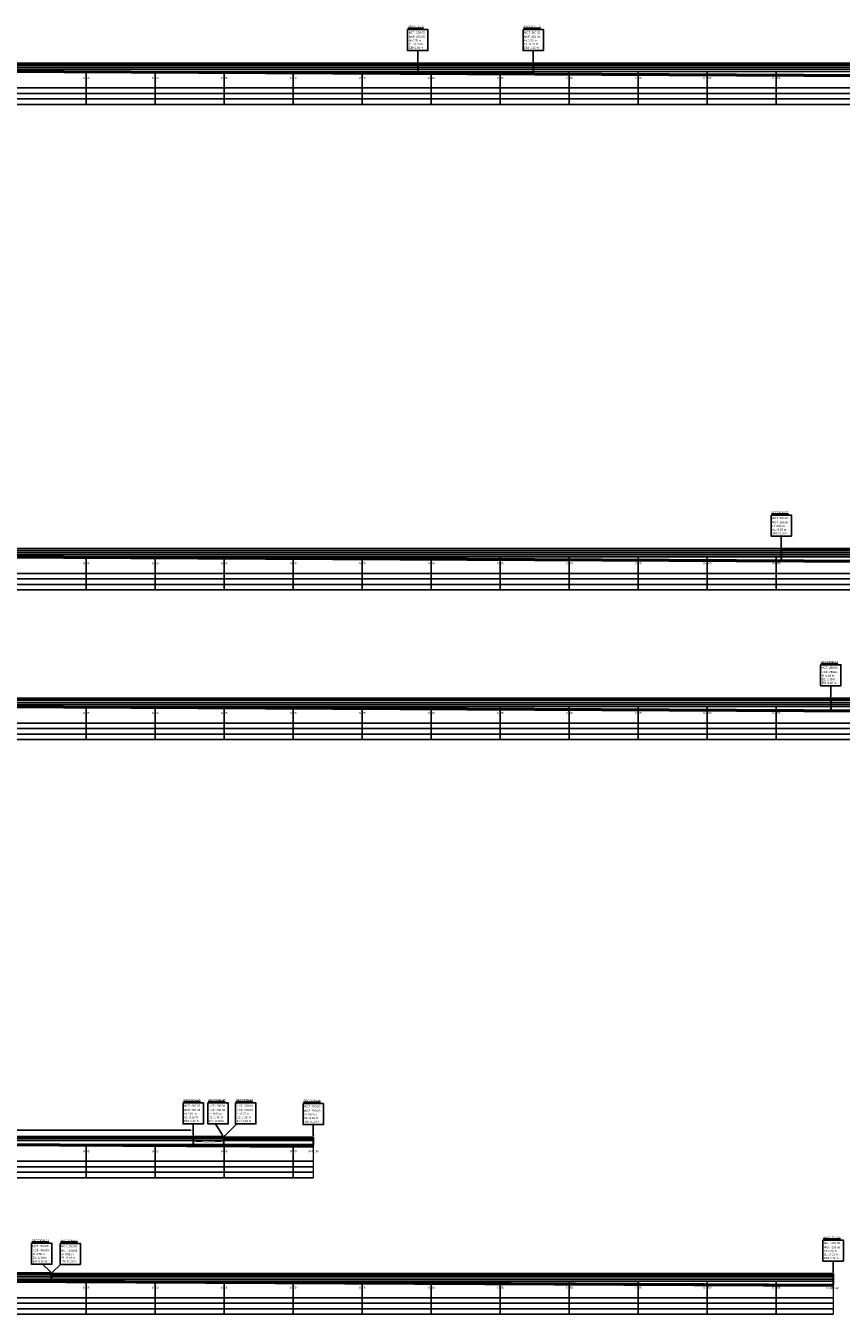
# Model space of a CAD drawing. Header units: millimetres. Extents: x -8931983 to 9630244, y 4 to 18563053.
# Tile 293 of 329: x 349610 to 349669, y 9281920 to 9282014. Entities that reach past the tile are written whole.
import ezdxf
from ezdxf.enums import TextEntityAlignment as Align

# ---------------------------------------------------------------- set-up
doc = ezdxf.new("R2010")
doc.units = ezdxf.units.MM
for name, color, linetype in [('ANNOTATION', 7, 'Continuous'), ('GRID_TEXT', 7, 'Continuous'), ('Lineas', 7, 'Continuous')]:
    doc.layers.add(name, color=color, linetype=linetype)
doc.layers.add('TEXTO', color=255, linetype='Continuous', lineweight=5)
doc.styles.add('MtXpl_Arial_Black', font='txt')
doc.styles.get("Standard").update_dxf_attribs({"font": 'arial.ttf'})
doc.styles.add('Swis721 Cn BT', font='swissc.ttf')
doc.dimstyles.get("Standard").update_dxf_attribs({"dimtxt": 0.18, "dimasz": 0.18, "dimexe": 0.18, "dimexo": 0.0625, "dimgap": 0.09, "dimtad": 0, "dimtih": 1, "dimtoh": 1, "dimdec": 4, "dimzin": 0, "dimdsep": 46, "dimtxsty": 'Standard', "dimcen": 0.09, "dimadec": 0, "dimazin": 0, "dimtfac": 1, "dimtdec": 4, "dimtofl": 0, "dimtmove": 0, "dimatfit": 3, "dimfxl": 1, "dimtolj": 1, "dimtzin": 0, "dimarcsym": 0})

# ---------------------------------------------------------------- blocks, each defined once
blk = doc.blocks.new('*D3703')
at = {"layer": 'Defpoints', "color": 0, "lineweight": 30, "transparency": 16777216}
for p in [(349559.157, 9281933.532), (349621.917, 9281933.56), (349621.917, 9281933.532)]:
    blk.add_point(p, dxfattribs=at)
at = {"layer": 'Lineas', "color": 0, "lineweight": -2, "transparency": 16777216}
for p, q in [((349559.157, 9281933.595), (349559.157, 9281933.74)), ((349559.337, 9281933.56), (349590.003, 9281933.56)), ((349621.737, 9281933.56), (349591.071, 9281933.56)), ((349621.917, 9281933.595), (349621.917, 9281933.74))]:
    blk.add_line(p, q, dxfattribs=at)
at = {"layer": 'Lineas', "color": 0, "lineweight": 30, "transparency": 16777216}
for points in [[(349559.337, 9281933.59), (349559.337, 9281933.53), (349559.157, 9281933.56)], [(349621.737, 9281933.59), (349621.737, 9281933.53), (349621.917, 9281933.56)]]:
    blk.add_solid(points, dxfattribs=at)
at = {"layer": 'Lineas', "color": 0, "lineweight": 30, "transparency": 16777216, "insert": (349590.537, 9281933.56), "char_height": 0.18, "attachment_point": 5}
blk.add_mtext('\\A1;62.7600', dxfattribs=at)
blk = doc.blocks.new('*D3704')
at = {"layer": 'Defpoints', "color": 0, "lineweight": 30, "transparency": 16777216}
for p in [(349621.917, 9281932.804), (349624.117, 9281932.811), (349624.117, 9281932.775)]:
    blk.add_point(p, dxfattribs=at)
at = {"layer": 'Lineas', "color": 0, "lineweight": -2, "transparency": 16777216}
for p, q in [((349621.917, 9281932.742), (349621.917, 9281932.595)), ((349622.097, 9281932.775), (349622.569, 9281932.775)), ((349623.937, 9281932.775), (349623.465, 9281932.775)), ((349624.117, 9281932.749), (349624.117, 9281932.595))]:
    blk.add_line(p, q, dxfattribs=at)
at = {"layer": 'Lineas', "color": 0, "lineweight": 30, "transparency": 16777216}
for points in [[(349622.097, 9281932.805), (349622.097, 9281932.745), (349621.917, 9281932.775)], [(349623.937, 9281932.805), (349623.937, 9281932.745), (349624.117, 9281932.775)]]:
    blk.add_solid(points, dxfattribs=at)
at = {"layer": 'Lineas', "color": 0, "lineweight": 30, "transparency": 16777216, "insert": (349623.017, 9281932.775), "char_height": 0.18, "attachment_point": 5}
blk.add_mtext('\\A1;2.2001', dxfattribs=at)

msp = doc.modelspace()

# ---------------------------------------------------------------- hatches: boundary and pattern name
at = {"lineweight": -3}
h = msp.add_hatch(color=256, dxfattribs=at)
h.dxf.hatch_style = 1
h.paths.add_polyline_path([(349638.26438, 9282011.06019), (349638.10988, 9282011.06019), (349638.18713, 9282010.92306)])
h = msp.add_hatch(color=256, dxfattribs=at)
h.dxf.hatch_style = 1
h.paths.add_polyline_path([(349646.62438, 9282011.06019), (349646.46988, 9282011.06019), (349646.54713, 9282010.92306)])
h = msp.add_hatch(color=256, dxfattribs=at)
h.dxf.hatch_style = 1
h.paths.add_polyline_path([(349664.59438, 9281975.86129), (349664.43988, 9281975.86129), (349664.51713, 9281975.72417)])
h = msp.add_hatch(color=256, dxfattribs=at)
h.dxf.hatch_style = 1
h.paths.add_polyline_path([(349668.17449, 9281965.01156), (349668.01999, 9281965.01156), (349668.09724, 9281964.87444)])
h = msp.add_hatch(color=256, dxfattribs=at)
h.dxf.hatch_style = 1
h.paths.add_polyline_path([(349621.99438, 9281933.24839), (349621.83988, 9281933.24839), (349621.91713, 9281933.11126)])
h = msp.add_hatch(color=256, dxfattribs=at)
h.dxf.hatch_style = 1
h.paths.add_polyline_path([(349624.07479, 9281933.26285), (349623.96554, 9281933.1536), (349624.11713, 9281933.11126)])
h = msp.add_hatch(color=256, dxfattribs=at)
h.dxf.hatch_style = 1
h.paths.add_polyline_path([(349624.26872, 9281933.10353), (349624.15946, 9281933.21278), (349624.11713, 9281933.06119)])
h = msp.add_hatch(color=256, dxfattribs=at)
h.dxf.hatch_style = 1
h.paths.add_polyline_path([(349630.69438, 9281933.19897), (349630.53988, 9281933.19897), (349630.61713, 9281933.06184)])
h = msp.add_hatch(color=256, dxfattribs=at)
h.dxf.hatch_style = 1
h.paths.add_polyline_path([(349611.59476, 9281923.36812), (349611.48551, 9281923.25887), (349611.6371, 9281923.21653)])
h = msp.add_hatch(color=256, dxfattribs=at)
h.dxf.hatch_style = 1
h.paths.add_polyline_path([(349611.78854, 9281923.20877), (349611.67929, 9281923.31802), (349611.63695, 9281923.16643)])
h = msp.add_hatch(color=256, dxfattribs=at)
h.dxf.hatch_style = 1
h.paths.add_polyline_path([(349668.3541, 9281923.30314), (349668.19959, 9281923.30314), (349668.27684, 9281923.16601)])

# ---------------------------------------------------------------- linework, layer by layer
at = {"color": 9, "lineweight": -3}
for p, q in [((349638.18713, 9282011.04979), (349638.18713, 9282011.82621)), ((349646.54713, 9282011.04979), (349646.54713, 9282011.82621)), ((349690.00702, 9282010.77306), (349557.65039, 9282010.77306)), ((349690.00702, 9282010.62306), (349557.65039, 9282010.62306)), ((349690.00702, 9282010.47306), (349557.65039, 9282010.47306)), ((349690.00702, 9282010.32306), (349557.65039, 9282010.32306)), ((349614.15702, 9282010.32306), (349614.15702, 9282007.92306)), ((349619.15702, 9282010.32306), (349619.15702, 9282007.92306)), ((349624.15702, 9282010.32306), (349624.15702, 9282007.92306)), ((349629.15702, 9282010.32306), (349629.15702, 9282007.92306)), ((349634.15702, 9282010.32306), (349634.15702, 9282007.92306)), ((349639.15702, 9282010.32306), (349639.15702, 9282007.92306)), ((349644.15702, 9282010.32306), (349644.15702, 9282007.92306)), ((349649.15702, 9282010.32306), (349649.15702, 9282007.92306)), ((349654.15702, 9282010.32306), (349654.15702, 9282007.92306)), ((349659.15702, 9282010.32306), (349659.15702, 9282007.92306)), ((349664.15702, 9282010.32306), (349664.15702, 9282007.92306)), ((349690.00702, 9282009.12306), (349557.65028, 9282009.12306)), ((349690.00702, 9282008.72306), (349557.65028, 9282008.72306)), ((349690.00702, 9282008.32306), (349557.65028, 9282008.32306)), ((349690.00702, 9282007.92306), (349557.65028, 9282007.92306)), ((349664.51713, 9281975.8509), (349664.51713, 9281976.62731)), ((349679.51702, 9281975.57417), (349557.65039, 9281975.57417)), ((349679.51702, 9281975.42417), (349557.65039, 9281975.42417)), ((349679.51702, 9281975.27417), (349557.65039, 9281975.27417)), ((349679.51702, 9281975.12417), (349557.65039, 9281975.12417)), ((349614.15702, 9281975.12417), (349614.15702, 9281972.72417)), ((349619.15702, 9281975.12417), (349619.15702, 9281972.72417)), ((349624.15702, 9281975.12417), (349624.15702, 9281972.72417)), ((349629.15702, 9281975.12417), (349629.15702, 9281972.72417)), ((349634.15702, 9281975.12417), (349634.15702, 9281972.72417)), ((349639.15702, 9281975.12417), (349639.15702, 9281972.72417)), ((349644.15702, 9281975.12417), (349644.15702, 9281972.72417)), ((349649.15702, 9281975.12417), (349649.15702, 9281972.72417)), ((349654.15702, 9281975.12417), (349654.15702, 9281972.72417)), ((349659.15702, 9281975.12417), (349659.15702, 9281972.72417)), ((349664.15702, 9281975.12417), (349664.15702, 9281972.72417)), ((349679.51702, 9281973.92417), (349557.65028, 9281973.92417)), ((349679.51702, 9281973.52417), (349557.65028, 9281973.52417)), ((349679.51702, 9281973.12417), (349557.65028, 9281973.12417)), ((349679.51702, 9281972.72417), (349557.65028, 9281972.72417)), ((349668.09724, 9281965.00117), (349668.09724, 9281965.77759)), ((349684.84702, 9281964.72444), (349557.65039, 9281964.72444)), ((349684.84702, 9281964.57444), (349557.65039, 9281964.57444)), ((349684.84702, 9281964.42444), (349557.65039, 9281964.42444)), ((349684.84702, 9281964.27444), (349557.65039, 9281964.27444)), ((349614.15702, 9281964.27444), (349614.15702, 9281961.87444)), ((349619.15702, 9281964.27444), (349619.15702, 9281961.87444)), ((349624.15702, 9281964.27444), (349624.15702, 9281961.87444)), ((349629.15702, 9281964.27444), (349629.15702, 9281961.87444)), ((349634.15702, 9281964.27444), (349634.15702, 9281961.87444)), ((349639.15702, 9281964.27444), (349639.15702, 9281961.87444)), ((349644.15702, 9281964.27444), (349644.15702, 9281961.87444)), ((349649.15702, 9281964.27444), (349649.15702, 9281961.87444)), ((349654.15702, 9281964.27444), (349654.15702, 9281961.87444)), ((349659.15702, 9281964.27444), (349659.15702, 9281961.87444)), ((349664.15702, 9281964.27444), (349664.15702, 9281961.87444)), ((349684.84702, 9281963.07444), (349557.65028, 9281963.07444)), ((349684.84702, 9281962.67444), (349557.65028, 9281962.67444)), ((349684.84702, 9281962.27444), (349557.65028, 9281962.27444)), ((349684.84702, 9281961.87444), (349557.65028, 9281961.87444)), ((349621.91713, 9281933.238), (349621.91713, 9281934.01441)), ((349630.61713, 9281933.18857), (349630.61713, 9281933.96499)), ((349630.61702, 9281932.96126), (349557.65039, 9281932.96126)), ((349630.61702, 9281932.81126), (349557.65039, 9281932.81126)), ((349630.61702, 9281932.51126), (349557.65039, 9281932.51126)), ((349614.15702, 9281932.51126), (349614.15702, 9281930.11126)), ((349619.15702, 9281932.51126), (349619.15702, 9281930.11126)), ((349624.15702, 9281932.51126), (349624.15702, 9281930.11126)), ((349629.15702, 9281932.51126), (349629.15702, 9281930.11126)), ((349630.61702, 9281931.31126), (349557.65028, 9281931.31126)), ((349630.61702, 9281930.91126), (349557.65028, 9281930.91126)), ((349630.61702, 9281930.51126), (349557.65028, 9281930.51126)), ((349630.61702, 9281930.11126), (349557.65028, 9281930.11126)), ((349668.27684, 9281923.29275), (349668.27684, 9281924.06916)), ((349668.27702, 9281923.06645), (349557.65039, 9281923.06645)), ((349611.54748, 9281923.30615), (349610.99847, 9281923.85516)), ((349668.27702, 9281922.91645), (349557.65039, 9281922.91645)), ((349668.27702, 9281922.76645), (349557.65039, 9281922.76645)), ((349668.27702, 9281922.61645), (349557.65039, 9281922.61645)), ((349614.15702, 9281922.61645), (349614.15702, 9281920.21645)), ((349619.15702, 9281922.61645), (349619.15702, 9281920.21645)), ((349624.15702, 9281922.61645), (349624.15702, 9281920.21645)), ((349629.15702, 9281922.61645), (349629.15702, 9281920.21645)), ((349634.15702, 9281922.61645), (349634.15702, 9281920.21645)), ((349639.15702, 9281922.61645), (349639.15702, 9281920.21645)), ((349644.15702, 9281922.61645), (349644.15702, 9281920.21645)), ((349649.15702, 9281922.61645), (349649.15702, 9281920.21645)), ((349654.15702, 9281922.61645), (349654.15702, 9281920.21645)), ((349659.15702, 9281922.61645), (349659.15702, 9281920.21645)), ((349664.15702, 9281922.61645), (349664.15702, 9281920.21645)), ((349668.27702, 9281921.41645), (349557.65028, 9281921.41645)), ((349668.27702, 9281921.01645), (349557.65028, 9281921.01645)), ((349668.27702, 9281920.61645), (349557.65028, 9281920.61645)), ((349668.27702, 9281920.21645), (349557.65028, 9281920.21645))]:
    msp.add_line(p, q, dxfattribs=at)
at = {"color": 5, "lineweight": 30}
for p, q in [((349606.85702, 9282010.92306), (349638.18702, 9282010.92306)), ((349646.54702, 9282010.92306), (349676.90702, 9282010.92306)), ((349607.58702, 9281975.72417), (349664.51702, 9281975.72417)), ((349604.34702, 9281964.87444), (349668.09713, 9281964.87444)), ((349559.15702, 9281933.11126), (349621.91702, 9281933.11126)), ((349559.15702, 9281923.21645), (349611.63702, 9281923.21645))]:
    msp.add_line(p, q, dxfattribs=at)
at = {"color": 84, "lineweight": 30}
for p, q in [((349638.18702, 9282010.92306), (349646.54702, 9282010.92306)), ((349638.18702, 9282010.82306), (349646.54702, 9282010.82306)), ((349664.51702, 9281975.72417), (349679.51702, 9281975.72417)), ((349664.51702, 9281975.62417), (349679.51702, 9281975.62417)), ((349668.09713, 9281964.87444), (349679.67702, 9281964.87444)), ((349668.09713, 9281964.77444), (349679.67702, 9281964.77444)), ((349621.91702, 9281933.11126), (349624.11713, 9281933.11126)), ((349621.91702, 9281933.01126), (349624.11713, 9281933.01126)), ((349624.11713, 9281933.11126), (349624.11713, 9281933.06126)), ((349624.11713, 9281933.06126), (349630.61702, 9281933.06126)), ((349624.11713, 9281933.01126), (349624.11713, 9281932.96126)), ((349624.11713, 9281932.96126), (349630.61702, 9281932.96126)), ((349611.63702, 9281923.16645), (349668.27702, 9281923.16645)), ((349611.63702, 9281923.06645), (349668.27702, 9281923.06645))]:
    msp.add_line(p, q, dxfattribs=at)
at = {"color": 1, "lineweight": 30}
for p, q in [((349638.18702, 9282010.92306), (349638.18702, 9282010.22791)), ((349646.54702, 9282010.92306), (349646.54702, 9282010.18611)), ((349664.51702, 9281975.72417), (349664.51702, 9281974.89737)), ((349668.09713, 9281964.87444), (349668.09713, 9281964.02974)), ((349621.91702, 9281933.11126), (349621.91702, 9281932.49746)), ((349624.11713, 9281933.11126), (349624.11713, 9281932.48846)), ((349624.11713, 9281933.06126), (349624.11713, 9281932.48646)), ((349630.61702, 9281933.06126), (349630.61702, 9281932.45396)), ((349611.63702, 9281923.21645), (349611.63702, 9281922.65405)), ((349611.63702, 9281923.21645), (349611.63702, 9281923.16645)), ((349668.27702, 9281923.16645), (349668.27702, 9281922.37085))]:
    msp.add_line(p, q, dxfattribs=at)
at = {"color": 6, "lineweight": 30}
for p, q in [((349559.15652, 9282010.52306), (349690.00702, 9282009.86881)), ((349559.15702, 9282010.62306), (349690.00702, 9282009.96881)), ((349559.15652, 9281975.32417), (349679.51702, 9281974.72236)), ((349559.15702, 9281975.42417), (349679.51702, 9281974.82237)), ((349559.15652, 9281964.47444), (349684.85436, 9281963.84595)), ((349559.15702, 9281964.57444), (349684.85436, 9281963.94595)), ((349559.15652, 9281932.71126), (349630.61702, 9281932.35396)), ((349559.15702, 9281932.81126), (349630.61702, 9281932.45396)), ((349559.15652, 9281922.81646), (349668.27702, 9281922.27085)), ((349559.15702, 9281922.91645), (349668.27702, 9281922.37085))]:
    msp.add_line(p, q, dxfattribs=at)
at = {"color": 7, "lineweight": -3}
for p, q in [((349624.02751, 9281933.20088), (349623.52666, 9281934.01441)), ((349624.1172, 9281933.06126), (349625.07034, 9281934.01441)), ((349611.72657, 9281923.25605), (349612.27558, 9281923.80505))]:
    msp.add_line(p, q, dxfattribs=at)
at = {"color": 9, "lineweight": 0}
for p, q in [((349630.61702, 9281933.06126), (349630.61702, 9281930.11126)), ((349668.27702, 9281923.16645), (349668.27702, 9281920.21645))]:
    msp.add_line(p, q, dxfattribs=at)
at = {"lineweight": -3}
for points in [[(349637.44927, 9282013.34948), (349638.92499, 9282013.34948), (349638.92499, 9282011.82621), (349637.44927, 9282011.82621)], [(349645.80927, 9282013.34948), (349647.28499, 9282013.34948), (349647.28499, 9282011.82621), (349645.80927, 9282011.82621)], [(349663.77927, 9281978.15059), (349665.25499, 9281978.15059), (349665.25499, 9281976.62731), (349663.77927, 9281976.62731)], [(349667.35938, 9281967.30086), (349668.8351, 9281967.30086), (349668.8351, 9281965.77759), (349667.35938, 9281965.77759)], [(349621.17927, 9281935.53768), (349622.65499, 9281935.53768), (349622.65499, 9281934.01441), (349621.17927, 9281934.01441)], [(349629.87927, 9281935.48826), (349631.35499, 9281935.48826), (349631.35499, 9281933.96499), (349629.87927, 9281933.96499)], [(349610.20249, 9281925.36184), (349611.6782, 9281925.36184), (349611.6782, 9281923.83857), (349610.20249, 9281923.83857)], [(349667.53899, 9281925.59243), (349669.0147, 9281925.59243), (349669.0147, 9281924.06916), (349667.53899, 9281924.06916)]]:
    msp.add_lwpolyline(points, close=True, dxfattribs=at)
at = {"color": 7, "lineweight": -3}
for points in [[(349622.97938, 9281935.53768), (349624.4551, 9281935.53768), (349624.4551, 9281934.01441), (349622.97938, 9281934.01441)], [(349624.98475, 9281935.53768), (349626.46046, 9281935.53768), (349626.46046, 9281934.01441), (349624.98475, 9281934.01441)], [(349612.27558, 9281925.35574), (349613.75129, 9281925.35574), (349613.75129, 9281923.83247), (349612.27558, 9281923.83247)]]:
    msp.add_lwpolyline(points, close=True, dxfattribs=at)

# ---------------------------------------------------------------- texts
at = {"layer": 'ANNOTATION', "lineweight": -3, "style": 'Swis721 Cn BT'}
for s, p in [('NCT: 260.65', (349637.52741, 9282013.14088)), ('NCF: 259.95', (349637.52992, 9282012.82612)), ('H: 0.70 m', (349637.55101, 9282012.56189)), ('NCT: 260.65', (349645.88741, 9282013.14088)), ('NCF: 259.92', (349645.88992, 9282012.82612)), ('H: 0.73 m', (349645.91101, 9282012.56189)), ('EM: 0.10 m   ', (349637.53614, 9282012.04189)), ('EL: 0.10 m   ', (349637.55222, 9282012.30455)), ('EM: 0.10 m   ', (349645.89614, 9282012.04189)), ('EL: 0.10 m   ', (349645.91222, 9282012.30455)), ('NCT: 260.65', (349663.85741, 9281977.94199)), ('NCF: 259.83', (349663.85992, 9281977.62723)), ('H: 0.82 m', (349663.88101, 9281977.363)), ('EL: 0.10 m   ', (349663.88222, 9281977.10566)), ('EM: 0.10 m   ', (349663.86614, 9281976.843)), ('NCT: 260.65', (349667.43752, 9281967.09226)), ('NCF: 259.81', (349667.44003, 9281966.7775)), ('EM: 0.10 m   ', (349667.44626, 9281965.99327)), ('H: 0.84 m', (349667.46112, 9281966.51327)), ('EL: 0.10 m   ', (349667.46234, 9281966.25593)), ('NCT: 260.65', (349621.25741, 9281935.32909)), ('NCF: 260.04', (349621.25992, 9281935.01432)), ('NCT: 260.60', (349629.95741, 9281935.27966)), ('EM: 0.10 m   ', (349621.26614, 9281934.2301)), ('H: 0.61 m', (349621.28101, 9281934.75009)), ('EL: 0.10 m   ', (349621.28222, 9281934.49275)), ('NCF: 260.00', (349629.95992, 9281934.9649)), ('EM: 0.10 m   ', (349629.96614, 9281934.18067)), ('H: 0.60 m', (349629.98101, 9281934.70067)), ('EL: 0.10 m   ', (349629.98222, 9281934.44333)), ('NCT: 260.65', (349610.28062, 9281925.15325)), ('NCF: 260.09', (349610.28313, 9281924.83848)), ('NCT: 260.60', (349667.61712, 9281925.38384)), ('NCF: 259.80', (349667.61963, 9281925.06907)), ('H: 0.80 m', (349667.64073, 9281924.80484)), ('EM: 0.10 m   ', (349610.28936, 9281924.05426)), ('H: 0.56 m', (349610.30423, 9281924.57426)), ('EL: 0.10 m   ', (349610.30544, 9281924.31691)), ('EM: 0.10 m   ', (349667.62586, 9281924.28485)), ('EL: 0.10 m   ', (349667.64194, 9281924.5475))]:
    msp.add_text(s, height=0.15, rotation=0.15, dxfattribs=at).set_placement(p, align=Align.MIDDLE_LEFT)
at = {"layer": 'ANNOTATION', "color": 7, "lineweight": -3, "style": 'Swis721 Cn BT'}
for s, p in [('NCT: 260.65', (349623.05752, 9281935.32909)), ('NCF: 260.03', (349623.06003, 9281935.01432)), ('NCT: 260.60', (349625.06288, 9281935.32909)), ('NCF: 260.03', (349625.06539, 9281935.01432)), ('EM: 0.10 m   ', (349623.06626, 9281934.2301)), ('H: 0.62 m', (349623.08112, 9281934.75009)), ('EL: 0.10 m   ', (349623.08234, 9281934.49275)), ('EM: 0.10 m   ', (349625.07162, 9281934.2301)), ('H: 0.57 m', (349625.08649, 9281934.75009)), ('EL: 0.10 m   ', (349625.0877, 9281934.49275)), ('NCT: 260.60', (349612.35371, 9281925.14714)), ('NCF: 260.09', (349612.35622, 9281924.83238)), ('EM: 0.10 m   ', (349612.36245, 9281924.04815)), ('H: 0.51 m', (349612.37731, 9281924.56815)), ('EL: 0.10 m   ', (349612.37853, 9281924.31081))]:
    msp.add_text(s, height=0.15, rotation=0.15, dxfattribs=at).set_placement(p, align=Align.MIDDLE_LEFT)
at = {"layer": 'GRID_TEXT', "color": 7, "lineweight": -3}
for s, p in [('0+55', (349614.15702, 9282009.92306)), ('0+60', (349619.15702, 9282009.92306)), ('0+65', (349624.15702, 9282009.92306)), ('0+70', (349629.15702, 9282009.92306)), ('0+75', (349634.15702, 9282009.92306)), ('0+80', (349639.15702, 9282009.92306)), ('0+85', (349644.15702, 9282009.92306)), ('0+90', (349649.15702, 9282009.92306)), ('0+95', (349654.15702, 9282009.92306)), ('0+100', (349659.15702, 9282009.92306)), ('0+105', (349664.15702, 9282009.92306)), ('0+55', (349614.15702, 9281974.72417)), ('0+60', (349619.15702, 9281974.72417)), ('0+65', (349624.15702, 9281974.72417)), ('0+70', (349629.15702, 9281974.72417)), ('0+75', (349634.15702, 9281974.72417)), ('0+80', (349639.15702, 9281974.72417)), ('0+85', (349644.15702, 9281974.72417)), ('0+90', (349649.15702, 9281974.72417)), ('0+95', (349654.15702, 9281974.72417)), ('0+100', (349659.15702, 9281974.72417)), ('0+105', (349664.15702, 9281974.72417)), ('0+55', (349614.15702, 9281963.87444)), ('0+60', (349619.15702, 9281963.87444)), ('0+65', (349624.15702, 9281963.87444)), ('0+70', (349629.15702, 9281963.87444)), ('0+75', (349634.15702, 9281963.87444)), ('0+80', (349639.15702, 9281963.87444)), ('0+85', (349644.15702, 9281963.87444)), ('0+90', (349649.15702, 9281963.87444)), ('0+95', (349654.15702, 9281963.87444)), ('0+100', (349659.15702, 9281963.87444)), ('0+105', (349664.15702, 9281963.87444)), ('0+55', (349614.15702, 9281932.11126)), ('0+60', (349619.15702, 9281932.11126)), ('0+65', (349624.15702, 9281932.11126)), ('0+70', (349629.15702, 9281932.11126)), ('0+71.46', (349630.61702, 9281932.11126)), ('0+55', (349614.15702, 9281922.21645)), ('0+60', (349619.15702, 9281922.21645)), ('0+65', (349624.15702, 9281922.21645)), ('0+70', (349629.15702, 9281922.21645)), ('0+75', (349634.15702, 9281922.21645)), ('0+80', (349639.15702, 9281922.21645)), ('0+85', (349644.15702, 9281922.21645)), ('0+90', (349649.15702, 9281922.21645)), ('0+95', (349654.15702, 9281922.21645)), ('0+100', (349659.15702, 9281922.21645)), ('0+105', (349664.15702, 9281922.21645)), ('0+109.12', (349668.22219, 9281922.19585))]:
    msp.add_text(s, height=0.15, dxfattribs=at).set_placement(p, align=Align.TOP_CENTER)
at = {"layer": 'TEXTO', "color": 18, "lineweight": -3, "true_color": 0x000000, "style": 'MtXpl_Arial_Black'}
for s, p in [('%%USECCION 9', (349637.47433, 9282013.47694)), ('%%USECCION 10', (349645.83433, 9282013.47694)), ('%%USECCION 27', (349663.80433, 9281978.27805)), ('%%USECCION 33', (349667.38445, 9281967.42832)), ('%%USECCION 45', (349621.20433, 9281935.66515)), ('%%USECCION 48', (349629.90433, 9281935.61572)), ('%%USECCION 53', (349667.56405, 9281925.7199)), ('%%USECCION 51', (349610.22755, 9281925.48931))]:
    msp.add_text(s, height=0.15, dxfattribs=at).set_placement(p)
at = {"layer": 'TEXTO', "color": 7, "lineweight": -3, "style": 'MtXpl_Arial_Black'}
for s, p in [('%%USECCION 46', (349623.00445, 9281935.66515)), ('%%USECCION 47', (349625.00981, 9281935.66515)), ('%%USECCION 52', (349612.30064, 9281925.4832))]:
    msp.add_text(s, height=0.15, dxfattribs=at).set_placement(p)

# ---------------------------------------------------------------- dimensions: what is measured, and where the dimension line sits
at = {"layer": 'Lineas', "color": 5, "lineweight": 30}
for base, p1, p2, picture, middle in [((349621.91713, 9281933.55966), (349559.15713, 9281933.5324), (349621.91713, 9281933.5324), '*D3703', (349590.53713, 9281933.55966)), ((349624.11713, 9281932.77531), (349621.91702, 9281932.80436), (349624.11713, 9281932.81126), '*D3704', (349623.01707, 9281932.77531))]:
    dim = msp.add_linear_dim(base=base, p1=p1, p2=p2, dimstyle='Standard', dxfattribs=at)
    dim.commit()
    dim.dimension.update_dxf_attribs({"geometry": picture, "text_midpoint": middle})

doc.saveas('drawing.dxf')
